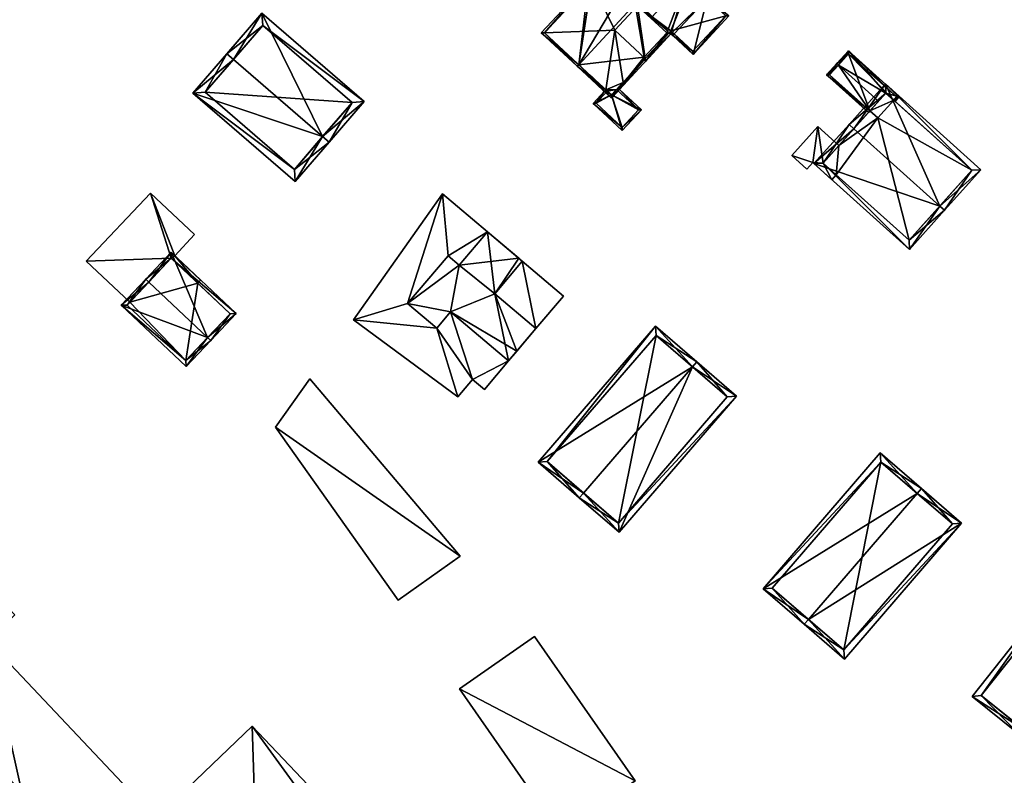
# Model space of a CAD drawing. Header units: inches. Extents: x 2685601 to 2690022, y 1235992 to 1239010.
# Tile 298 of 390: x 2688920 to 2689034, y 1238067 to 1238155. Entities that reach past the tile are written whole.
import ezdxf

# ---------------------------------------------------------------- set-up
doc = ezdxf.new("R2010")
doc.units = ezdxf.units.IN
doc.header["$MEASUREMENT"] = 0
doc.layers.add('Gebaeude Einzelhaus', color=10, linetype='Continuous')

msp = doc.modelspace()

# ---------------------------------------------------------------- meshes
at = {"layer": 'Gebaeude Einzelhaus'}
mesh = msp.add_polyface(dxfattribs=at)
corners = [(2688984.723, 1238149.633, 488.338), (2688980.376, 1238153.325, 484.672), (2688984.553, 1238149.449, 488.338), (2688985.848, 1238159.221, 484.672), (2688989.776, 1238158.132, 487.001), (2688991.299, 1238156.719, 488.338), (2688986.202, 1238159.234, 484.833), (2688991.469, 1238156.903, 488.338), (2688989.946, 1238158.316, 487.001), (2688987.306, 1238160.424, 484.833), (2688986.018, 1238159.405, 484.672), (2688992.459, 1238150.361, 484.841), (2688988.53, 1238145.759, 484.672), (2688995.446, 1238153.213, 484.672), (2688992.319, 1238150.491, 484.97), (2688995.263, 1238153.383, 484.841), (2688994.952, 1238153.33, 484.97), (2688995.122, 1238153.513, 484.97), (2688980.73, 1238153.339, 484.833), (2688988.516, 1238146.113, 484.842), (2688993.123, 1238155.027, 483.837), (2688980.73, 1238153.339, 474.055), (2688986.202, 1238159.234, 474.055), (2688987.869, 1238146.714, 479.84), (2688987.869, 1238146.714, 474.055), (2688988.037, 1238146.557, 479.84), (2688988.046, 1238146.549, 479.84), (2688988.037, 1238146.557, 474.055), (2688988.047, 1238146.548, 474.055), (2688988.516, 1238146.113, 479.84), (2688989.11, 1238146.753, 480.201), (2688989.876, 1238147.578, 474.055), (2688989.111, 1238146.753, 474.055), (2688992.459, 1238150.361, 474.055), (2688988.929, 1238153.638, 474.055), (2688991.562, 1238156.475, 474.055), (2688987.306, 1238160.424, 474.055), (2688988.516, 1238146.113, 474.055), (2688987.871, 1238146.712, 474.055)]
mesh.append_faces([[corners[k] for k in face] for face in [(13, 11, 15), (19, 2, 0), (13, 12, 11), (11, 12, 19), (19, 12, 2), (17, 5, 7), (17, 16, 5), (4, 7, 5), (4, 8, 7), (3, 18, 1), (1, 18, 2), (2, 18, 0), (3, 6, 18), (3, 10, 6), (5, 17, 7), (5, 16, 17), (0, 14, 5), (5, 14, 16), (11, 13, 15), (2, 12, 0), (0, 12, 14), (14, 12, 11), (11, 12, 13), (3, 6, 10), (6, 4, 9), (4, 7, 8), (4, 5, 7), (3, 0, 6), (6, 0, 4), (4, 0, 5), (3, 1, 0), (0, 1, 2)]], dxfattribs={"color": 13})
mesh.append_faces([[corners[k] for k in face] for face in [(24, 32, 38), (38, 32, 27), (27, 32, 28), (28, 32, 37), (24, 31, 32), (24, 34, 31), (31, 34, 33), (34, 22, 35), (35, 22, 36), (24, 21, 34), (34, 21, 22), (11, 30, 33), (33, 30, 31), (31, 30, 32), (11, 19, 30), (30, 19, 29), (19, 26, 29), (26, 27, 28), (19, 25, 26), (26, 25, 27), (19, 23, 25), (23, 21, 24), (23, 18, 21), (19, 0, 23), (23, 0, 18), (21, 6, 22), (21, 18, 6), (5, 20, 4), (5, 16, 20)]], dxfattribs={"color": 41})
mesh = msp.add_polyface(dxfattribs=at)
corners = [(2688999.64, 1238157.316, 485.299), (2688999.81, 1238157.5, 485.299), (2688995.446, 1238153.213, 485.171), (2688995.824, 1238153.203, 485.299), (2688995.654, 1238153.02, 485.299), (2688992.319, 1238150.491, 484.97), (2688992.149, 1238150.309, 484.97), (2688992.473, 1238150.008, 485.171), (2688994.952, 1238153.33, 484.97), (2688997.28, 1238159.506, 483.837), (2688997.45, 1238159.69, 483.837), (2688993.123, 1238155.027, 483.837), (2688998.009, 1238150.835, 482.756), (2689002.165, 1238155.315, 482.756), (2688995.433, 1238153.566, 485.058), (2688997.995, 1238151.189, 482.955), (2689001.811, 1238155.301, 482.954), (2688992.459, 1238150.361, 485.057), (2688997.683, 1238159.132, 474.055), (2689001.811, 1238155.301, 474.055), (2688997.683, 1238159.132, 483.455), (2688992.459, 1238150.361, 484.841), (2688992.459, 1238150.361, 474.055), (2688995.433, 1238153.566, 474.055), (2688997.995, 1238151.189, 474.055), (2688991.562, 1238156.475, 474.055), (2688995.719, 1238160.955, 474.055), (2688988.929, 1238153.638, 474.055)]
mesh.append_faces([[corners[k] for k in face] for face in [(17, 6, 5), (17, 7, 6), (17, 2, 7), (17, 14, 2), (1, 9, 10), (1, 0, 9), (12, 16, 13), (13, 16, 1), (1, 16, 0), (12, 15, 16), (12, 4, 15), (15, 4, 3), (2, 14, 3), (2, 3, 4), (0, 13, 1), (4, 12, 3), (3, 12, 0), (0, 12, 13), (8, 9, 11), (9, 1, 10), (8, 2, 9), (9, 2, 1), (5, 7, 8), (8, 7, 2), (5, 6, 7), (0, 2, 3), (3, 2, 4), (0, 1, 2)]], dxfattribs={"color": 13})
mesh.append_faces([[corners[k] for k in face] for face in [(25, 22, 27), (25, 23, 22), (23, 19, 24), (25, 18, 23), (23, 18, 19), (25, 26, 18), (16, 24, 19), (16, 15, 24), (15, 23, 24), (3, 14, 15), (15, 14, 23), (21, 14, 17), (21, 23, 14), (21, 22, 23), (5, 21, 17), (0, 20, 9), (0, 16, 20), (20, 16, 18), (18, 16, 19)]], dxfattribs={"color": 41})
mesh = msp.add_polyface(dxfattribs=at)
corners = [(2688954.97, 1238141.279, 484.657), (2688939.899, 1238146.334, 479.222), (2688951.791, 1238136.066, 479.222), (2688944.592, 1238150.24, 484.657), (2688943.835, 1238150.893, 484.657), (2688955.728, 1238140.625, 484.657), (2688959.799, 1238145.341, 478.589), (2688947.906, 1238155.609, 478.589), (2688951.688, 1238137.476, 480.124), (2688941.309, 1238146.438, 480.125), (2688958.389, 1238145.238, 479.563), (2688948.01, 1238154.199, 479.562), (2688951.688, 1238137.476, 468.61), (2688958.389, 1238145.238, 468.61), (2688948.01, 1238154.199, 468.61), (2688941.309, 1238146.438, 468.61)]
mesh.append_faces([[corners[k] for k in face] for face in [(3, 9, 4), (11, 3, 4), (7, 11, 4), (10, 11, 6), (6, 11, 7), (5, 8, 0), (0, 10, 5), (5, 10, 6), (2, 8, 5), (9, 8, 1), (4, 9, 1), (1, 8, 2), (0, 7, 3), (3, 7, 4), (0, 6, 7), (0, 5, 6), (0, 2, 5), (4, 1, 3), (3, 1, 0), (0, 1, 2)]], dxfattribs={"color": 13})
mesh.append_faces([[corners[k] for k in face] for face in [(13, 15, 14), (13, 12, 15), (8, 15, 12), (8, 9, 15), (3, 11, 9), (9, 11, 15), (15, 11, 14), (11, 13, 14), (11, 10, 13), (10, 12, 13), (10, 8, 12), (10, 0, 8)]], dxfattribs={"color": 41})
mesh = msp.add_polyface(dxfattribs=at)
corners = [(2689013.535, 1238148.438, 482.649), (2689018.396, 1238144.079, 482.649), (2689018.562, 1238144.264, 482.756), (2689014.901, 1238149.587, 483.408), (2689019.576, 1238145.395, 483.408), (2689014.715, 1238149.754, 483.408), (2689022.02, 1238145.909, 482.649), (2689020.42, 1238146.336, 482.932), (2689021.334, 1238145.517, 482.932), (2689016.06, 1238151.254, 482.649), (2689021.519, 1238145.35, 482.932), (2689013.888, 1238148.456, 482.756), (2689021.668, 1238145.89, 482.743), (2689016.079, 1238150.901, 482.743), (2689016.079, 1238150.901, 474.177), (2689021.668, 1238145.89, 474.177), (2689013.888, 1238148.456, 474.177), (2689018.562, 1238144.264, 474.177), (2689021.334, 1238145.517, 474.177), (2689019.476, 1238143.445, 474.177)]
mesh.append_faces([[corners[k] for k in face] for face in [(9, 13, 5), (5, 13, 3), (10, 12, 6), (6, 12, 9), (9, 12, 13), (10, 8, 12), (0, 11, 1), (1, 11, 2), (0, 5, 11), (11, 5, 3), (3, 9, 5), (6, 8, 10), (4, 7, 3), (3, 7, 9), (9, 7, 6), (6, 7, 8), (0, 3, 5), (0, 2, 3), (3, 2, 4), (0, 1, 2)]], dxfattribs={"color": 13})
mesh.append_faces([[corners[k] for k in face] for face in [(18, 14, 15), (18, 17, 14), (14, 17, 16), (18, 19, 17), (15, 12, 18), (18, 12, 8), (16, 17, 11), (11, 17, 2), (3, 13, 11), (11, 13, 16), (16, 13, 14), (13, 12, 14), (14, 12, 15)]], dxfattribs={"color": 41})
mesh = msp.add_polyface(dxfattribs=at)
corners = [(2688988.516, 1238146.113, 479.84), (2688987.694, 1238146.535, 479.737), (2688986.39, 1238145.13, 478.944), (2688988.046, 1238146.549, 479.84), (2688988.037, 1238146.557, 479.84), (2688987.869, 1238146.714, 479.84), (2688986.249, 1238148.218, 479.841), (2688985.895, 1238148.204, 479.737), (2688989.771, 1238141.994, 478.944), (2688992.009, 1238144.406, 480.304), (2688989.465, 1238146.766, 480.304), (2688990.046, 1238147.762, 480.769), (2688990.23, 1238147.591, 480.769), (2688989.11, 1238146.753, 480.201), (2688986.065, 1238148.387, 479.84), (2688991.655, 1238144.393, 480.201), (2688989.758, 1238142.348, 479.048), (2688986.744, 1238145.144, 479.048), (2688987.924, 1238146.645, 479.835), (2688989.111, 1238146.753, 474.055), (2688991.655, 1238144.393, 474.055), (2688987.871, 1238146.712, 474.055), (2688987.924, 1238146.645, 474.055), (2688987.869, 1238146.714, 474.055), (2688988.037, 1238146.557, 474.055), (2688988.047, 1238146.548, 474.055), (2688986.744, 1238145.144, 474.055), (2688989.758, 1238142.348, 474.055), (2688988.516, 1238146.113, 474.055)]
mesh.append_faces([[corners[k] for k in face] for face in [(6, 7, 14), (17, 1, 3), (3, 1, 4), (4, 1, 18), (18, 1, 5), (5, 1, 6), (6, 1, 7), (16, 2, 17), (17, 2, 1), (16, 8, 2), (15, 9, 16), (16, 9, 8), (12, 10, 11), (11, 10, 13), (13, 10, 15), (15, 10, 9), (7, 6, 14), (0, 10, 13), (13, 10, 11), (11, 10, 12), (0, 9, 10), (0, 8, 9), (0, 2, 8), (7, 1, 6), (6, 1, 5), (5, 1, 4), (4, 1, 3), (3, 1, 0), (0, 1, 2)]], dxfattribs={"color": 13})
mesh.append_faces([[corners[k] for k in face] for face in [(21, 24, 22), (20, 28, 19), (28, 26, 25), (20, 27, 28), (28, 27, 26), (15, 16, 20), (20, 16, 27), (16, 17, 27), (27, 17, 26), (26, 17, 25), (25, 17, 3), (22, 24, 18), (18, 24, 4), (21, 18, 23), (23, 18, 5), (21, 22, 18), (20, 19, 15), (15, 19, 13)]], dxfattribs={"color": 41})
mesh = msp.add_polyface(dxfattribs=at)
corners = [(2689016.693, 1238142.18, 486.517), (2689020.363, 1238147.395, 484.414), (2689016.135, 1238142.68, 486.517), (2689026.687, 1238133.217, 486.516), (2689031.474, 1238137.431, 484.414), (2689027.246, 1238132.716, 486.517), (2689012.063, 1238138.139, 484.672), (2689023.174, 1238128.175, 484.672), (2689030.415, 1238137.374, 484.663), (2689020.42, 1238146.336, 484.663), (2689013.121, 1238138.196, 484.899), (2689023.116, 1238129.234, 484.899), (2689023.116, 1238129.234, 474.177), (2689030.415, 1238137.374, 474.177), (2689021.334, 1238145.517, 482.932), (2689021.334, 1238145.517, 474.177), (2689020.42, 1238146.336, 482.932), (2689014.97, 1238140.258, 482.902), (2689013.121, 1238138.196, 482.902), (2689018.562, 1238144.264, 482.756), (2689014.97, 1238140.258, 474.177), (2689019.576, 1238145.395, 483.408), (2689018.562, 1238144.264, 474.177), (2689014.64, 1238136.834, 482.902), (2689014.64, 1238136.834, 474.177), (2689019.476, 1238143.445, 474.177), (2689013.121, 1238138.196, 474.177)]
mesh.append_faces([[corners[k] for k in face] for face in [(7, 11, 5), (5, 11, 3), (0, 10, 2), (2, 10, 6), (6, 10, 7), (7, 10, 11), (1, 9, 2), (2, 9, 0), (4, 8, 1), (1, 8, 9), (4, 5, 8), (8, 5, 3), (3, 7, 5), (0, 6, 3), (3, 6, 7), (0, 2, 6), (4, 3, 5), (4, 1, 3), (3, 1, 0), (0, 1, 2)]], dxfattribs={"color": 13})
mesh.append_faces([[corners[k] for k in face] for face in [(13, 25, 15), (25, 20, 22), (25, 24, 20), (20, 24, 26), (13, 12, 25), (25, 12, 24), (12, 23, 24), (23, 10, 18), (12, 11, 23), (23, 11, 10), (20, 19, 22), (21, 9, 16), (19, 0, 21), (21, 0, 9), (20, 17, 19), (19, 17, 0), (0, 17, 10), (10, 17, 18), (9, 14, 16), (14, 13, 15), (9, 8, 14), (14, 8, 13), (8, 3, 13), (13, 3, 12), (12, 3, 11)]], dxfattribs={"color": 41})
mesh = msp.add_polyface(dxfattribs=at)
corners = [(2689011.921, 1238138.265, 482.902), (2689009.486, 1238139.076, 482.902), (2689011.239, 1238137.505, 482.902), (2689012.518, 1238142.456, 482.902), (2689013.121, 1238138.196, 482.902), (2689014.14, 1238136.276, 482.902), (2689014.64, 1238136.834, 482.902), (2689014.97, 1238140.258, 482.902), (2689012.518, 1238142.456, 474.177), (2689014.97, 1238140.258, 474.177), (2689009.486, 1238139.076, 474.177), (2689011.239, 1238137.505, 474.177), (2689011.921, 1238138.265, 474.177), (2689014.14, 1238136.276, 474.177), (2689014.64, 1238136.834, 474.177), (2689013.121, 1238138.196, 474.177)]
mesh.append_faces([[corners[k] for k in face] for face in [(3, 4, 7), (4, 5, 6), (3, 0, 4), (4, 0, 5), (3, 1, 0), (0, 1, 2)]], dxfattribs={"color": 13})
mesh.append_faces([[corners[k] for k in face] for face in [(12, 15, 13), (13, 15, 14), (12, 8, 15), (15, 8, 9), (11, 10, 12), (12, 10, 8), (13, 14, 5), (5, 14, 6), (5, 0, 13), (13, 0, 12), (0, 2, 12), (12, 2, 11), (2, 1, 11), (11, 1, 10), (1, 3, 10), (10, 3, 8), (8, 7, 9), (8, 3, 7)]], dxfattribs={"color": 41})
mesh = msp.add_polyface(dxfattribs=at)
corners = [(2688934.951, 1238134.721, 474.07), (2688937.776, 1238127.449, 474.07), (2688940.076, 1238129.89, 474.07), (2688937.374, 1238127.141, 474.07), (2688940.445, 1238124.246, 474.07), (2688940.788, 1238124.61, 474.07), (2688927.496, 1238126.814, 474.07), (2688932.562, 1238122.039, 474.07), (2688937.776, 1238127.449, 465.179), (2688940.788, 1238124.61, 465.179), (2688940.076, 1238129.89, 465.179), (2688934.951, 1238134.721, 465.179), (2688927.496, 1238126.814, 465.179), (2688932.562, 1238122.039, 465.179), (2688940.445, 1238124.246, 465.179), (2688937.374, 1238127.141, 465.179)]
mesh.append_faces([[corners[k] for k in face] for face in [(3, 6, 7), (3, 0, 6), (5, 1, 4), (4, 1, 3), (3, 1, 0), (0, 1, 2)]], dxfattribs={"color": 13})
mesh.append_faces([[corners[k] for k in face] for face in [(8, 11, 10), (8, 15, 11), (11, 15, 12), (12, 15, 13), (8, 14, 15), (8, 9, 14), (9, 5, 14), (14, 5, 4), (7, 6, 13), (13, 6, 12), (6, 0, 12), (12, 0, 11), (0, 2, 11), (11, 2, 10), (2, 1, 10), (10, 1, 8), (1, 5, 8), (8, 5, 9)]], dxfattribs={"color": 41})
mesh = msp.add_polyface(dxfattribs=at)
corners = [(2688970.845, 1238126.334, 482.536), (2688969.539, 1238127.443, 482.536), (2688964.84, 1238121.908, 482.536), (2688969.836, 1238120.933, 482.536), (2688968.225, 1238119.035, 482.536), (2688974.97, 1238123.035, 482.536), (2688976.565, 1238115.223, 482.536), (2688979.751, 1238118.978, 482.536), (2688974.139, 1238130.215, 482.536), (2688978.165, 1238126.799, 482.536), (2688979.751, 1238118.978, 479.755), (2688978.165, 1238126.799, 479.755), (2688974.97, 1238123.035, 479.755), (2688982.946, 1238122.741, 479.755), (2688969.539, 1238127.443, 479.755), (2688974.139, 1238130.215, 479.755), (2688968.913, 1238134.651, 479.755), (2688970.845, 1238126.334, 479.755), (2688964.84, 1238121.908, 479.755), (2688958.536, 1238119.983, 479.755), (2688968.225, 1238119.035, 479.755), (2688970.666, 1238111.039, 479.755), (2688972.389, 1238113.078, 479.755), (2688976.565, 1238115.223, 479.755), (2688973.758, 1238111.915, 479.755), (2688969.836, 1238120.933, 479.755), (2688978.165, 1238126.799, 467.433), (2688977.759, 1238127.143, 467.433), (2688974.139, 1238130.215, 467.433), (2688976.565, 1238115.223, 467.433), (2688977.528, 1238116.357, 467.433), (2688979.751, 1238118.978, 467.433), (2688970.845, 1238126.334, 467.433), (2688974.97, 1238123.035, 467.433), (2688969.836, 1238120.933, 467.433), (2688964.84, 1238121.908, 467.433), (2688968.225, 1238119.035, 467.433), (2688969.539, 1238127.443, 467.433), (2688982.946, 1238122.741, 467.433), (2688973.758, 1238111.915, 467.433), (2688968.913, 1238134.651, 467.433), (2688958.536, 1238119.983, 467.433), (2688970.666, 1238111.039, 467.433), (2688972.389, 1238113.078, 467.433)]
mesh.append_faces([[corners[k] for k in face] for face in [(20, 22, 25), (25, 22, 23), (23, 22, 24), (20, 21, 22), (18, 19, 20), (20, 19, 21), (14, 16, 18), (18, 16, 19), (17, 15, 14), (14, 15, 16), (13, 11, 10), (10, 11, 12), (0, 5, 8), (8, 5, 9), (5, 6, 7), (0, 3, 5), (5, 3, 6), (0, 2, 3), (3, 2, 4), (0, 1, 2)]], dxfattribs={"color": 13})
mesh.append_faces([[corners[k] for k in face] for face in [(31, 26, 38), (31, 33, 26), (43, 29, 39), (43, 34, 29), (42, 36, 43), (43, 36, 34), (37, 28, 32), (35, 40, 37), (37, 40, 28), (42, 41, 36), (36, 41, 35), (35, 41, 40), (24, 22, 39), (39, 22, 43), (22, 21, 43), (43, 21, 42), (21, 19, 42), (42, 19, 41), (19, 16, 41), (41, 16, 40), (15, 28, 16), (16, 28, 40), (13, 38, 11), (11, 38, 26), (29, 23, 39), (39, 23, 24), (31, 38, 10), (10, 38, 13), (32, 35, 37), (32, 34, 35), (35, 34, 36), (34, 30, 29), (32, 33, 34), (34, 33, 30), (30, 33, 31), (32, 27, 33), (33, 27, 26), (32, 28, 27), (12, 11, 5), (5, 11, 9), (10, 12, 7), (7, 12, 5), (23, 10, 6), (6, 10, 7), (23, 30, 10), (10, 30, 31), (23, 29, 30), (6, 3, 23), (23, 3, 25), (20, 25, 4), (4, 25, 3), (4, 2, 20), (20, 2, 18), (2, 1, 18), (18, 1, 14), (17, 14, 0), (0, 14, 1), (0, 8, 17), (17, 8, 15), (11, 8, 9), (11, 15, 8), (11, 27, 15), (15, 27, 28), (11, 26, 27)]], dxfattribs={"color": 41})
mesh = msp.add_polyface(dxfattribs=at)
corners = [(2688941.6, 1238117.935, 478.031), (2688941.964, 1238117.593, 478.032), (2688944.913, 1238120.721, 475.167), (2688937.353, 1238127.848, 475.167), (2688934.767, 1238124.377, 478.032), (2688934.404, 1238124.719, 478.032), (2688931.544, 1238121.686, 475.167), (2688939.104, 1238114.559, 475.167), (2688944.206, 1238120.7, 475.5), (2688939.083, 1238115.265, 475.51), (2688937.374, 1238127.141, 475.5), (2688932.25, 1238121.708, 475.511), (2688939.083, 1238115.265, 465.179), (2688944.206, 1238120.7, 465.179), (2688940.445, 1238124.246, 474.07), (2688940.445, 1238124.246, 465.179), (2688937.374, 1238127.141, 474.07), (2688932.562, 1238122.039, 474.07), (2688932.25, 1238121.708, 465.179), (2688932.562, 1238122.039, 465.179), (2688937.374, 1238127.141, 465.179)]
mesh.append_faces([[corners[k] for k in face] for face in [(11, 9, 6), (6, 9, 7), (4, 11, 5), (10, 4, 5), (5, 11, 6), (3, 10, 5), (8, 10, 2), (2, 10, 3), (1, 9, 0), (0, 8, 1), (7, 9, 1), (1, 8, 2), (0, 7, 1), (5, 6, 4), (4, 6, 0), (0, 6, 7), (0, 3, 4), (4, 3, 5), (0, 2, 3), (0, 1, 2)]], dxfattribs={"color": 13})
mesh.append_faces([[corners[k] for k in face] for face in [(15, 19, 20), (13, 12, 15), (15, 12, 19), (19, 12, 18), (9, 18, 12), (9, 11, 18), (18, 17, 19), (17, 4, 16), (16, 4, 10), (18, 11, 17), (17, 11, 4), (10, 14, 16), (14, 13, 15), (10, 8, 14), (14, 8, 13), (8, 12, 13), (8, 9, 12), (8, 0, 9)]], dxfattribs={"color": 41})
mesh = msp.add_polyface(dxfattribs=at)
corners = [(2688997.946, 1238114.546, 481.944), (2688993.64, 1238119.253, 479.292), (2688979.998, 1238103.446, 479.292), (2688998.436, 1238115.114, 481.944), (2688985.283, 1238099.875, 481.944), (2688984.794, 1238099.308, 481.944), (2689003.051, 1238111.13, 479.292), (2688989.409, 1238095.324, 479.292), (2688981.055, 1238103.524, 479.606), (2688989.331, 1238096.381, 479.618), (2689001.994, 1238111.053, 479.618), (2688993.718, 1238118.195, 479.606), (2689001.994, 1238111.053, 467.665), (2688993.718, 1238118.195, 467.665), (2688981.055, 1238103.524, 467.665), (2688989.331, 1238096.381, 467.665)]
mesh.append_faces([[corners[k] for k in face] for face in [(11, 8, 1), (0, 11, 3), (10, 0, 3), (3, 11, 1), (6, 9, 10), (6, 10, 3), (7, 9, 6), (4, 9, 5), (8, 4, 5), (5, 9, 7), (1, 8, 2), (2, 8, 5), (7, 4, 5), (7, 0, 4), (7, 6, 0), (0, 6, 3), (0, 2, 4), (4, 2, 5), (3, 1, 0), (0, 1, 2)]], dxfattribs={"color": 13})
mesh.append_faces([[corners[k] for k in face] for face in [(13, 15, 14), (12, 15, 13), (9, 15, 12), (9, 12, 10), (14, 15, 4), (4, 15, 9), (8, 14, 4), (13, 14, 8), (11, 13, 8), (12, 13, 0), (0, 13, 11), (10, 12, 0)]], dxfattribs={"color": 41})
mesh = msp.add_polyface(dxfattribs=at)
corners = [(2688970.959, 1238092.561, 473.649), (2688949.5, 1238107.535, 473.649), (2688963.755, 1238087.449, 473.649), (2688953.489, 1238113.139, 473.649), (2688970.959, 1238092.561, 464.115), (2688963.755, 1238087.449, 464.115), (2688953.489, 1238113.139, 464.115), (2688949.5, 1238107.535, 464.115)]
mesh.append_faces([[corners[k] for k in face] for face in [(3, 1, 0), (0, 1, 2)]], dxfattribs={"color": 13})
mesh.append_faces([[corners[k] for k in face] for face in [(4, 7, 6), (4, 5, 7), (1, 3, 7), (7, 3, 6), (2, 1, 5), (5, 1, 7), (3, 0, 6), (6, 0, 4), (0, 2, 4), (4, 2, 5)]], dxfattribs={"color": 41})
mesh = msp.add_polyface(dxfattribs=at)
corners = [(2689011.428, 1238085.196, 481.818), (2689006.143, 1238088.768, 479.292), (2689010.939, 1238084.629, 481.818), (2689024.051, 1238099.823, 481.818), (2689019.746, 1238104.529, 479.292), (2689024.541, 1238100.39, 481.818), (2689029.21, 1238096.36, 479.292), (2689015.608, 1238080.599, 479.292), (2689019.824, 1238103.471, 479.591), (2689007.2, 1238088.845, 479.591), (2689015.53, 1238081.656, 479.599), (2689028.153, 1238096.283, 479.599), (2689028.153, 1238096.283, 467.786), (2689019.824, 1238103.471, 467.786), (2689007.2, 1238088.845, 467.786), (2689015.53, 1238081.656, 467.786)]
mesh.append_faces([[corners[k] for k in face] for face in [(3, 8, 5), (11, 3, 5), (6, 10, 11), (6, 11, 5), (7, 10, 6), (0, 10, 2), (9, 0, 2), (2, 10, 7), (8, 9, 1), (1, 9, 2), (5, 8, 4), (4, 8, 1), (7, 0, 2), (7, 6, 0), (0, 6, 3), (3, 6, 5), (4, 3, 5), (4, 1, 3), (3, 1, 0), (0, 1, 2)]], dxfattribs={"color": 13})
mesh.append_faces([[corners[k] for k in face] for face in [(13, 15, 14), (12, 15, 13), (10, 15, 12), (10, 12, 11), (14, 15, 0), (0, 15, 10), (9, 14, 0), (13, 14, 9), (8, 13, 9), (12, 13, 3), (3, 13, 8), (11, 12, 3)]], dxfattribs={"color": 41})
mesh = msp.add_polyface(dxfattribs=at)
corners = [(2688918.594, 1238063.809, 469.88), (2688920.019, 1238065.148, 469.88), (2688916.753, 1238068.605, 469.88), (2688918.597, 1238063.805, 469.88), (2688915.329, 1238067.257, 469.88), (2688915.966, 1238061.32, 469.88), (2688896.959, 1238073.963, 471.515), (2688892.343, 1238078.838, 471.515), (2688885.679, 1238072.525, 471.515), (2688912.259, 1238057.809, 471.515), (2688922.34, 1238033.814, 471.515), (2688908.994, 1238061.256, 471.515), (2688900.085, 1238070.663, 471.515), (2688924.421, 1238044.966, 471.515), (2688929.005, 1238040.126, 471.515), (2688921.143, 1238048.429, 471.515), (2688930.756, 1238050.968, 471.515), (2688927.478, 1238054.429, 471.515), (2688915.329, 1238067.256, 471.515), (2688918.594, 1238063.809, 471.515), (2688903.295, 1238079.963, 471.515), (2688906.42, 1238076.664, 471.515), (2688928.916, 1238055.765, 469.88), (2688930.756, 1238050.968, 469.88), (2688932.181, 1238052.318, 469.88), (2688927.489, 1238054.418, 469.88), (2688916.043, 1238082.711, 469.169), (2688916.753, 1238068.605, 469.169), (2688920.019, 1238065.148, 469.169), (2688907.844, 1238078.003, 469.169), (2688915.329, 1238067.257, 469.169), (2688927.478, 1238054.429, 469.169), (2688918.598, 1238063.806, 469.169), (2688928.916, 1238055.765, 469.169), (2688935.57, 1238062.093, 469.169), (2688927.489, 1238054.418, 469.169), (2688932.181, 1238052.318, 469.169), (2688947.32, 1238056.034, 469.169), (2688937.484, 1238046.719, 469.169), (2688952.805, 1238056.881, 469.169), (2688949.49, 1238053.741, 469.169), (2688954.233, 1238062.58, 469.169), (2688946.788, 1238072.805, 469.169), (2688958.756, 1238057.701, 469.169), (2688955.21, 1238054.343, 469.169), (2688955.413, 1238063.699, 469.169), (2688903.866, 1238101.915, 469.169), (2688919.211, 1238085.713, 469.169), (2688904.72, 1238081.313, 469.169), (2688894.03, 1238092.6, 469.169), (2688906.423, 1238076.661, 469.169), (2688906.42, 1238076.664, 470.023), (2688907.844, 1238078.003, 470.023), (2688904.719, 1238081.313, 470.023), (2688906.423, 1238076.661, 470.023), (2688903.295, 1238079.963, 470.023), (2688904.521, 1238074.865, 470.023), (2688918.598, 1238063.806, 456.529), (2688915.966, 1238061.32, 456.529), (2688912.705, 1238064.773, 456.529), (2688915.329, 1238067.257, 456.529), (2688912.705, 1238064.773, 469.88), (2688916.753, 1238068.605, 456.529), (2688920.019, 1238065.148, 456.529), (2688903.295, 1238079.963, 469.169), (2688896.959, 1238073.963, 456.529), (2688903.295, 1238079.963, 456.529), (2688892.432, 1238078.744, 465.105), (2688892.432, 1238078.744, 465.205), (2688892.343, 1238078.838, 456.529), (2688892.343, 1238078.838, 465.105), (2688892.343, 1238078.838, 465.205), (2688886.576, 1238073.374, 465.106), (2688885.679, 1238072.525, 456.529), (2688886.576, 1238073.374, 465.205), (2688922.34, 1238033.814, 456.529), (2688929.005, 1238040.126, 456.529), (2688924.421, 1238044.966, 456.529), (2688930.756, 1238050.968, 456.529), (2688921.143, 1238048.429, 456.529), (2688927.478, 1238054.429, 456.529), (2688912.259, 1238057.809, 456.529), (2688915.329, 1238067.256, 469.88), (2688908.994, 1238061.256, 456.529), (2688900.085, 1238070.663, 456.529), (2688904.521, 1238074.865, 456.529), (2688906.42, 1238076.664, 456.529), (2688927.489, 1238054.418, 456.529), (2688932.181, 1238052.318, 456.529), (2688928.916, 1238055.765, 456.529), (2688958.756, 1238057.701, 456.529), (2688955.21, 1238054.343, 456.529), (2688954.233, 1238062.58, 456.529), (2688955.413, 1238063.699, 456.529), (2688946.788, 1238072.805, 456.529), (2688935.57, 1238062.093, 456.529), (2688916.043, 1238082.711, 456.529), (2688919.211, 1238085.713, 456.529), (2688903.866, 1238101.915, 456.529), (2688894.03, 1238092.6, 456.529), (2688904.72, 1238081.313, 456.529), (2688906.423, 1238076.661, 456.529), (2688937.484, 1238046.719, 456.529), (2688947.32, 1238056.034, 456.529), (2688949.49, 1238053.741, 456.529), (2688952.805, 1238056.881, 456.529)]
mesh.append_faces([[corners[k] for k in face] for face in [(54, 51, 56), (51, 53, 55), (54, 52, 51), (51, 52, 53), (30, 29, 50), (48, 46, 49), (29, 26, 48), (48, 26, 46), (46, 26, 47), (42, 41, 45), (41, 39, 43), (43, 39, 44), (34, 37, 42), (42, 37, 41), (41, 37, 39), (39, 37, 40), (34, 36, 37), (37, 36, 38), (34, 33, 36), (33, 31, 35), (26, 28, 34), (34, 28, 33), (33, 28, 31), (31, 28, 32), (30, 27, 29), (29, 27, 26), (26, 27, 28), (25, 23, 22), (22, 23, 24), (6, 12, 20), (20, 12, 21), (11, 9, 18), (18, 9, 19), (15, 16, 17), (15, 13, 16), (9, 10, 15), (15, 10, 13), (13, 10, 14), (6, 8, 12), (12, 8, 11), (11, 8, 9), (9, 8, 10), (6, 7, 8), (3, 0, 5), (0, 2, 4), (3, 1, 0), (0, 1, 2)]], dxfattribs={"color": 13})
mesh.append_faces([[corners[k] for k in face] for face in [(85, 86, 101), (48, 52, 29), (48, 53, 52), (54, 29, 52), (54, 50, 29), (55, 53, 64), (64, 53, 48), (100, 86, 66), (101, 62, 60), (63, 80, 57), (63, 89, 80), (80, 89, 87), (88, 103, 102), (103, 105, 104), (105, 90, 91), (103, 92, 105), (105, 92, 90), (103, 94, 92), (92, 94, 93), (63, 95, 89), (89, 95, 88), (88, 95, 103), (103, 95, 94), (100, 96, 86), (86, 96, 101), (101, 96, 62), (62, 96, 63), (63, 96, 95), (100, 98, 96), (96, 98, 97), (100, 99, 98), (44, 39, 91), (91, 39, 105), (39, 40, 105), (105, 40, 104), (40, 37, 104), (104, 37, 103), (37, 38, 103), (103, 38, 102), (38, 36, 102), (102, 36, 88), (50, 60, 30), (50, 101, 60), (31, 32, 80), (80, 32, 57), (100, 66, 48), (48, 66, 64), (49, 100, 48), (49, 99, 100), (49, 46, 99), (99, 46, 98), (46, 47, 98), (98, 47, 97), (47, 26, 97), (97, 26, 96), (26, 34, 96), (96, 34, 95), (34, 42, 95), (95, 42, 94), (42, 45, 94), (94, 45, 93), (45, 41, 93), (93, 41, 92), (41, 43, 92), (92, 43, 90), (43, 44, 90), (90, 44, 91), (89, 78, 87), (89, 88, 78), (33, 35, 22), (22, 35, 25), (22, 24, 33), (33, 24, 36), (36, 78, 88), (24, 23, 36), (36, 23, 78), (85, 66, 86), (85, 65, 66), (65, 73, 69), (75, 77, 76), (77, 87, 78), (75, 79, 77), (77, 79, 87), (87, 79, 80), (73, 81, 75), (75, 81, 79), (73, 83, 81), (81, 83, 58), (58, 83, 59), (85, 84, 65), (65, 84, 73), (73, 84, 83), (55, 21, 51), (55, 20, 21), (51, 85, 86), (21, 12, 51), (51, 12, 85), (85, 12, 84), (12, 11, 84), (84, 11, 83), (18, 61, 11), (11, 61, 83), (83, 61, 59), (18, 82, 61), (19, 0, 18), (18, 0, 82), (9, 5, 19), (19, 5, 0), (9, 81, 5), (5, 81, 58), (9, 15, 81), (81, 15, 79), (31, 15, 17), (80, 79, 31), (31, 79, 15), (31, 25, 35), (25, 16, 23), (31, 17, 25), (25, 17, 16), (13, 23, 16), (13, 77, 23), (23, 77, 78), (13, 14, 77), (77, 14, 76), (14, 10, 76), (76, 10, 75), (10, 8, 75), (75, 8, 73), (69, 72, 70), (74, 7, 71), (72, 8, 74), (74, 8, 7), (69, 73, 72), (72, 73, 8), (7, 68, 71), (67, 69, 70), (67, 65, 69), (7, 6, 68), (68, 6, 67), (67, 6, 65), (6, 64, 65), (65, 64, 66), (6, 55, 64), (6, 20, 55), (60, 58, 59), (60, 57, 58), (60, 62, 57), (57, 62, 63), (2, 30, 4), (4, 30, 61), (61, 30, 59), (59, 30, 60), (2, 27, 30), (28, 27, 1), (1, 27, 2), (32, 5, 58), (57, 32, 58), (3, 5, 32), (32, 1, 3), (32, 28, 1)]], dxfattribs={"color": 41})
mesh = msp.add_polyface(dxfattribs=at)
corners = [(2689036.276, 1238072.546, 483.146), (2689039.798, 1238088.025, 479.987), (2689030.431, 1238076.23, 479.986), (2689044.71, 1238083.167, 483.146), (2689045.176, 1238083.754, 483.146), (2689035.81, 1238071.959, 483.146), (2689040.853, 1238067.955, 479.986), (2689050.219, 1238079.75, 479.986), (2689031.485, 1238076.351, 480.331), (2689040.731, 1238069.009, 480.355), (2689049.165, 1238079.629, 480.354), (2689039.919, 1238086.971, 480.331), (2689049.165, 1238079.629, 467.511), (2689039.919, 1238086.971, 467.511), (2689031.485, 1238076.351, 467.511), (2689040.731, 1238069.009, 467.511)]
mesh.append_faces([[corners[k] for k in face] for face in [(11, 8, 1), (3, 11, 4), (10, 3, 4), (4, 11, 1), (7, 10, 4), (6, 9, 10), (6, 10, 7), (0, 9, 5), (8, 0, 5), (5, 9, 6), (1, 8, 2), (2, 8, 5), (3, 7, 4), (5, 6, 0), (0, 6, 3), (3, 6, 7), (0, 2, 5), (4, 1, 3), (3, 1, 0), (0, 1, 2)]], dxfattribs={"color": 13})
mesh.append_faces([[corners[k] for k in face] for face in [(13, 15, 14), (12, 15, 13), (10, 15, 12), (9, 15, 10), (14, 15, 0), (0, 15, 9), (8, 14, 0), (13, 14, 8), (11, 13, 8), (12, 13, 3), (3, 13, 11), (10, 12, 3)]], dxfattribs={"color": 41})
mesh = msp.add_polyface(dxfattribs=at)
corners = [(2688991.299, 1238066.433, 478.002), (2688970.858, 1238077.138, 478.002), (2688982.552, 1238060.342, 478.002), (2688979.606, 1238083.228, 478.002), (2688979.606, 1238083.228, 464.082), (2688991.299, 1238066.433, 464.082), (2688970.858, 1238077.138, 464.082), (2688982.552, 1238060.342, 464.082)]
mesh.append_faces([[corners[k] for k in face] for face in [(3, 1, 0), (0, 1, 2)]], dxfattribs={"color": 13})
mesh.append_faces([[corners[k] for k in face] for face in [(4, 5, 6), (6, 5, 7), (0, 2, 5), (5, 2, 7), (2, 1, 7), (7, 1, 6), (1, 3, 6), (6, 3, 4), (3, 0, 4), (4, 0, 5)]], dxfattribs={"color": 41})

doc.saveas('drawing.dxf')
